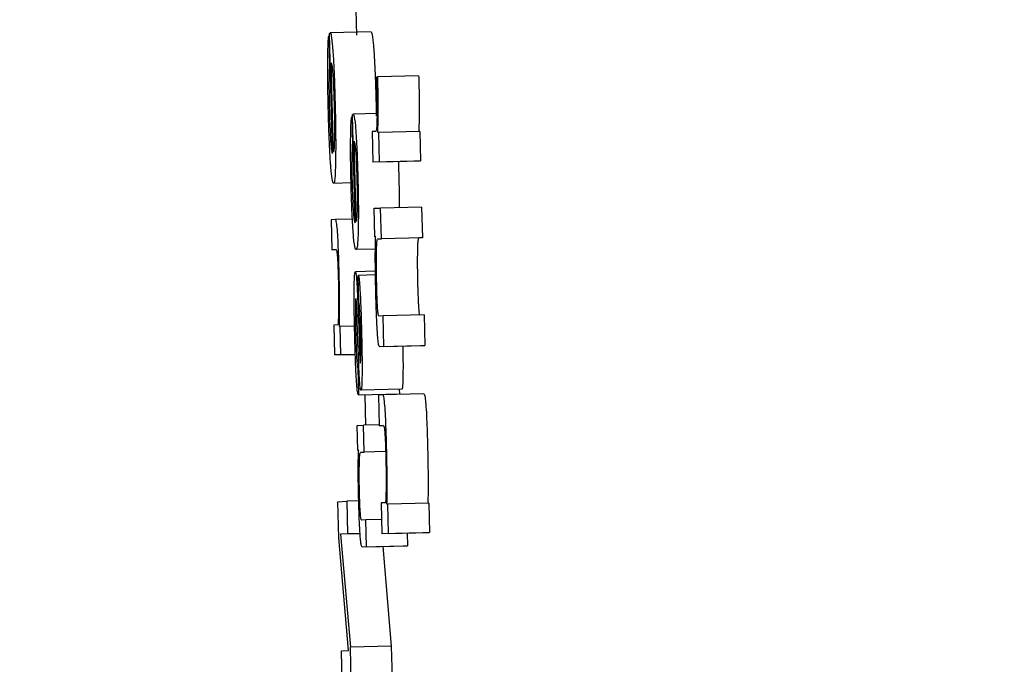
# Model space of a CAD drawing. Header units: inches. Extents: x 170 to 312, y 215 to 248.
# Tile 293 of 656: x 210.1558 to 210.1795, y 243.4549 to 243.4704. Entities that reach past the tile are written whole.
import ezdxf

# ---------------------------------------------------------------- set-up
doc = ezdxf.new("R2010")
doc.units = ezdxf.units.IN
doc.header["$LTSCALE"] = 0.25
doc.header["$MEASUREMENT"] = 0
doc.layers.add('ANNOTATIONS', color=1, linetype='Continuous')
doc.layers.add('MOTOR RH', color=7, linetype='Continuous')
doc.styles.add('ARIAL', font='arial.ttf', dxfattribs={"height": 0.09375})
doc.dimstyles.new('STANDARD$0', dxfattribs={"dimtxt": 0.09375, "dimasz": 0.09375, "dimexe": 0.03125, "dimexo": 0.046875, "dimgap": 0.09, "dimtad": 0, "dimtih": 1, "dimtoh": 1, "dimdec": 4, "dimzin": 0, "dimdsep": 46, "dimtxsty": 'ARIAL', "dimcen": 0.09, "dimadec": 0, "dimazin": 0, "dimtfac": 1, "dimtdec": 4, "dimtofl": 0, "dimtmove": 0, "dimatfit": 1, "dimfxl": 1, "dimtolj": 1, "dimtzin": 0, "dimarcsym": 0})

# ---------------------------------------------------------------- blocks, each defined once
blk = doc.blocks.new('*D26')
at = {"layer": 'ANNOTATIONS', "color": 0, "lineweight": -2, "transparency": 16777216}
for p, q in [((209.952995, 244.125047), (211.798957, 244.125047)), ((211.767707, 244.031297), (211.767707, 242.331666)), ((211.767707, 240.197174), (211.767707, 241.896805)), ((211.037182, 240.103424), (211.798957, 240.103424))]:
    blk.add_line(p, q, dxfattribs=at)
at = {"layer": 'ANNOTATIONS', "color": 0, "transparency": 16777216}
for points in [[(211.752082, 244.031297), (211.783332, 244.031297), (211.767707, 244.125047)], [(211.752082, 240.197174), (211.783332, 240.197174), (211.767707, 240.103424)]]:
    blk.add_solid(points, dxfattribs=at)
at = {"layer": 'defpoints', "color": 0, "transparency": 16777216}
for p in [(209.90612, 244.125047), (210.990307, 240.103424), (211.767707, 240.103424)]:
    blk.add_point(p, dxfattribs=at)
at = {"layer": 'ANNOTATIONS', "color": 0, "transparency": 16777216, "insert": (211.767707, 242.114236), "char_height": 0.09375, "attachment_point": 5, "style": 'ARIAL'}
blk.add_mtext('\\A1;OPENING\\PHEIGHT', dxfattribs=at)
blk = doc.blocks.new('*D27')
at = {"layer": 'ANNOTATIONS', "color": 0, "lineweight": -2, "transparency": 16777216}
for p, q in [((209.952995, 244.96103), (212.453946, 244.96103)), ((212.422696, 244.86728), (212.422696, 242.749657)), ((212.422696, 240.197174), (212.422696, 242.314797)), ((211.957527, 240.103424), (212.453946, 240.103424))]:
    blk.add_line(p, q, dxfattribs=at)
at = {"layer": 'ANNOTATIONS', "color": 0, "transparency": 16777216}
for points in [[(212.407071, 244.86728), (212.438321, 244.86728), (212.422696, 244.96103)], [(212.407071, 240.197174), (212.438321, 240.197174), (212.422696, 240.103424)]]:
    blk.add_solid(points, dxfattribs=at)
at = {"layer": 'defpoints', "color": 0, "transparency": 16777216}
for p in [(209.90612, 244.96103), (211.910652, 240.103424), (212.422696, 240.103424)]:
    blk.add_point(p, dxfattribs=at)
at = {"layer": 'ANNOTATIONS', "color": 0, "transparency": 16777216, "insert": (212.422696, 242.532227), "char_height": 0.09375, "attachment_point": 5, "style": 'ARIAL'}
blk.add_mtext('\\A1;TOTAL\\PHEIGHT', dxfattribs=at)

msp = doc.modelspace()

# ---------------------------------------------------------------- linework, layer by layer
at = {"layer": 'MOTOR RH'}
for p, q in [((210.16389, 243.470944), (210.163912, 243.469999)), ((210.163265, 243.469984), (210.163247, 243.469983)), ((210.163247, 243.469983), (210.163264, 243.469265)), ((210.163333, 243.467156), (210.163264, 243.470036)), ((210.164264, 243.470076), (210.163281, 243.470052)), ((210.163282, 243.469265), (210.163264, 243.469265)), ((210.163356, 243.467187), (210.163305, 243.469334)), ((210.165404, 243.469018), (210.16442, 243.468994)), ((210.16442, 243.468994), (210.164391, 243.468993)), ((210.164382, 243.468328), (210.164387, 243.468051)), ((210.163877, 243.465493), (210.163815, 243.468085)), ((210.164405, 243.468113), (210.163832, 243.468099)), ((210.163816, 243.468038), (210.163798, 243.468037)), ((210.163798, 243.468037), (210.163813, 243.467391)), ((210.164372, 243.467687), (210.164288, 243.467683)), ((210.164288, 243.467683), (210.164305, 243.466947)), ((210.164449, 243.46766), (210.164423, 243.467658)), ((210.165432, 243.467683), (210.164449, 243.46766)), ((210.164466, 243.466955), (210.164449, 243.46766)), ((210.165432, 243.467683), (210.165449, 243.466978)), ((210.163831, 243.467391), (210.163813, 243.467391)), ((210.1639, 243.465521), (210.163854, 243.467453)), ((210.165289, 243.46697), (210.164305, 243.466947)), ((210.164466, 243.466955), (210.164305, 243.466947)), ((210.164466, 243.466955), (210.165449, 243.466978)), ((210.165449, 243.466978), (210.165289, 243.46697)), ((210.163781, 243.466448), (210.16336, 243.466438)), ((210.164332, 243.465839), (210.164492, 243.465846)), ((210.164348, 243.465156), (210.164332, 243.465839)), ((210.165476, 243.46587), (210.164492, 243.465846)), ((210.16451, 243.46511), (210.164492, 243.465846)), ((210.165476, 243.46587), (210.165493, 243.465134)), ((210.163407, 243.465568), (210.163303, 243.465563)), ((210.163303, 243.465563), (210.16332, 243.464844)), ((210.163813, 243.465577), (210.163407, 243.465568)), ((210.164373, 243.465157), (210.164348, 243.465156)), ((210.164428, 243.465106), (210.16451, 243.46511)), ((210.165493, 243.465134), (210.16451, 243.46511)), ((210.165493, 243.465134), (210.165411, 243.46513)), ((210.16332, 243.464844), (210.163421, 243.464849)), ((210.163422, 243.464847), (210.16332, 243.464844)), ((210.164365, 243.464858), (210.163902, 243.464847)), ((210.164367, 243.464328), (210.163884, 243.464317)), ((210.16395, 243.464229), (210.163956, 243.464229)), ((210.163966, 243.463582), (210.16395, 243.464229)), ((210.164368, 243.464239), (210.163956, 243.464229)), ((210.163954, 243.462416), (210.16393, 243.463119)), ((210.163956, 243.463188), (210.163973, 243.46271)), ((210.164555, 243.463254), (210.164452, 243.463249)), ((210.165538, 243.463278), (210.164555, 243.463254)), ((210.164572, 243.462518), (210.164555, 243.463254)), ((210.165538, 243.463278), (210.165556, 243.462541)), ((210.163462, 243.463038), (210.163364, 243.463034)), ((210.163364, 243.463034), (210.163381, 243.462316)), ((210.163521, 243.463004), (210.163502, 243.463003)), ((210.163865, 243.463012), (210.163521, 243.463004)), ((210.163537, 243.462323), (210.163521, 243.463004)), ((210.165452, 243.462537), (210.164468, 243.462513)), ((210.164572, 243.462518), (210.164468, 243.462513)), ((210.164572, 243.462518), (210.165556, 243.462541)), ((210.165556, 243.462541), (210.165452, 243.462537)), ((210.163883, 243.462328), (210.163381, 243.462316)), ((210.163537, 243.462323), (210.163381, 243.462316)), ((210.163537, 243.462323), (210.163883, 243.462331)), ((210.163943, 243.462004), (210.163959, 243.461358)), ((210.164002, 243.462131), (210.164006, 243.462118)), ((210.165002, 243.461495), (210.164019, 243.461471)), ((210.164939, 243.461493), (210.164942, 243.461381)), ((210.163959, 243.461358), (210.164942, 243.461381)), ((210.16411, 243.461361), (210.164127, 243.460629)), ((210.164547, 243.461357), (210.16444, 243.461353)), ((210.16444, 243.461353), (210.164457, 243.460616)), ((210.16553, 243.461381), (210.164547, 243.461357)), ((210.163925, 243.460621), (210.164082, 243.460628)), ((210.16394, 243.460022), (210.163925, 243.460621)), ((210.164457, 243.460637), (210.164082, 243.460628)), ((210.164098, 243.459982), (210.164082, 243.460628)), ((210.164457, 243.460616), (210.164561, 243.460621)), ((210.164562, 243.460619), (210.164457, 243.460616)), ((210.163964, 243.460023), (210.16394, 243.460022)), ((210.164017, 243.459978), (210.164098, 243.459982)), ((210.164612, 243.459994), (210.164098, 243.459982)), ((210.163465, 243.458792), (210.16368, 243.458802)), ((210.163486, 243.457928), (210.163465, 243.458792)), ((210.163965, 243.458809), (210.16368, 243.458802)), ((210.16368, 243.458802), (210.163699, 243.45802)), ((210.164603, 243.458765), (210.164502, 243.458761)), ((210.164502, 243.458761), (210.164519, 243.458024)), ((210.164663, 243.45873), (210.164644, 243.458729)), ((210.165646, 243.458753), (210.164663, 243.45873)), ((210.16468, 243.458032), (210.164663, 243.45873)), ((210.165646, 243.458753), (210.165663, 243.458055)), ((210.164137, 243.458353), (210.164036, 243.458348)), ((210.164511, 243.458362), (210.164137, 243.458353)), ((210.164152, 243.457706), (210.164137, 243.458353)), ((210.163722, 243.455216), (210.163486, 243.457928)), ((210.163997, 243.458023), (210.16353, 243.458012)), ((210.163699, 243.45802), (210.16353, 243.458012)), ((210.16353, 243.458012), (210.163764, 243.455301)), ((210.163997, 243.458027), (210.163699, 243.45802)), ((210.165503, 243.458048), (210.164519, 243.458024)), ((210.16468, 243.458032), (210.164519, 243.458024)), ((210.16468, 243.458032), (210.165663, 243.458055)), ((210.165128, 243.458039), (210.165135, 243.45773)), ((210.165663, 243.458055), (210.165503, 243.458048)), ((210.165034, 243.457725), (210.164051, 243.457702)), ((210.164152, 243.457706), (210.164051, 243.457702)), ((210.164152, 243.457706), (210.165135, 243.45773)), ((210.164541, 243.457713), (210.164747, 243.455324)), ((210.165135, 243.45773), (210.165034, 243.457725)), ((210.164747, 243.455324), (210.163764, 243.455301)), ((210.163785, 243.454436), (210.163764, 243.455301)), ((210.164747, 243.455324), (210.164766, 243.454552)), ((210.163551, 243.455208), (210.163722, 243.455216)), ((210.16357, 243.454426), (210.163551, 243.455208))]:
    msp.add_line(p, q, dxfattribs=at)
for points, knots in [([(210.163222, 243.469376), (210.163223, 243.469473), (210.163226, 243.469705), (210.163235, 243.469899), (210.163244, 243.469962), (210.163247, 243.469983)], [0, 0, 0, 0, 0.325081, 0.780277, 1, 1, 1, 1]), ([(210.163264, 243.470036), (210.163267, 243.47004), (210.163272, 243.470047), (210.163278, 243.47005), (210.163281, 243.470052)], [0, 0, 0, 0, 0.499984, 1, 1, 1, 1]), ([(210.163281, 243.470052), (210.163287, 243.470045), (210.163302, 243.470029), (210.163325, 243.469865), (210.163341, 243.46965), (210.163347, 243.469579)], [0, 0, 0, 0, 0.3014937, 0.7676036, 1, 1, 1, 1]), ([(210.164264, 243.470076), (210.16427, 243.470069), (210.164285, 243.470052), (210.164308, 243.469889), (210.164324, 243.469674), (210.16433, 243.469602)], [0, 0, 0, 0, 0.301457, 0.7674367, 1, 1, 1, 1]), ([(210.163347, 243.469579), (210.163354, 243.469452), (210.16337, 243.469198), (210.163387, 243.468734), (210.163395, 243.468432), (210.163398, 243.468305)], [0, 0, 0, 0, 0.365646, 0.73161, 1, 1, 1, 1]), ([(210.16433, 243.469602), (210.164338, 243.469475), (210.164353, 243.469222), (210.164371, 243.468758), (210.164378, 243.468456), (210.164382, 243.468328)], [0, 0, 0, 0, 0.365646, 0.731293, 1, 1, 1, 1]), ([(210.163234, 243.46823), (210.163231, 243.468364), (210.163224, 243.468691), (210.163221, 243.469087), (210.163222, 243.46931), (210.163222, 243.469376)], [0, 0, 0, 0, 0.3266874, 0.7983862, 1, 1, 1, 1]), ([(210.163264, 243.469265), (210.163262, 243.46922), (210.163256, 243.46913), (210.163253, 243.468998), (210.163251, 243.468932)], [0, 0, 0, 0, 0.495675, 1, 1, 1, 1]), ([(210.163305, 243.469334), (210.163313, 243.4693), (210.163326, 243.469247), (210.163345, 243.469032), (210.163359, 243.46878), (210.163369, 243.468515), (210.163373, 243.468352), (210.163375, 243.468285)], [0, 0, 0, 0, 0.3363816, 0.5262047, 0.7178095, 0.8828922, 1, 1, 1, 1]), ([(210.165404, 243.469018), (210.165405, 243.468973), (210.165408, 243.468883), (210.16541, 243.468791), (210.165411, 243.468745)], [0, 0, 0, 0, 0.497698, 1, 1, 1, 1]), ([(210.163251, 243.468932), (210.163251, 243.468892), (210.16325, 243.468797), (210.163251, 243.468685), (210.163252, 243.468621)], [0, 0, 0, 0, 0.424949, 1, 1, 1, 1]), ([(210.164391, 243.468993), (210.164392, 243.468967), (210.164393, 243.468915), (210.164395, 243.46883), (210.164397, 243.468772), (210.164397, 243.46874)], [0, 0, 0, 0, 0.308364, 0.618217, 1, 1, 1, 1]), ([(210.164428, 243.468722), (210.164427, 243.468767), (210.164425, 243.468859), (210.164422, 243.468949), (210.16442, 243.468994)], [0, 0, 0, 0, 0.497152, 1, 1, 1, 1]), ([(210.163252, 243.468621), (210.163252, 243.468587), (210.163253, 243.46852), (210.163255, 243.468394), (210.163257, 243.4683), (210.163258, 243.468242)], [0, 0, 0, 0, 0.273905, 0.548021, 1, 1, 1, 1]), ([(210.164397, 243.46874), (210.1644, 243.468611), (210.164405, 243.468379), (210.164406, 243.468079), (210.164403, 243.46795), (210.164402, 243.467888)], [0, 0, 0, 0, 0.390635, 0.706108, 1, 1, 1, 1]), ([(210.164423, 243.467658), (210.164427, 243.467772), (210.164434, 243.467949), (210.164435, 243.46831), (210.164432, 243.468563), (210.164429, 243.468701), (210.164428, 243.468722)], [0, 0, 0, 0, 0.4474086, 0.7000512, 0.9548561, 1, 1, 1, 1]), ([(210.165411, 243.468745), (210.165414, 243.468642), (210.165418, 243.468436), (210.165418, 243.468107), (210.165413, 243.467862), (210.165408, 243.467728), (210.165406, 243.467682)], [0, 0, 0, 0, 0.2225544, 0.4443163, 0.8082076, 1, 1, 1, 1]), ([(210.163398, 243.468305), (210.163403, 243.468095), (210.163412, 243.467673), (210.163412, 243.467221), (210.163409, 243.467016), (210.163408, 243.46696)], [0, 0, 0, 0, 0.417727, 0.838419, 1, 1, 1, 1]), ([(210.163288, 243.46692), (210.16328, 243.467047), (210.163264, 243.467301), (210.163246, 243.467777), (210.163238, 243.468091), (210.163234, 243.46823)], [0, 0, 0, 0, 0.358539, 0.716998, 1, 1, 1, 1]), ([(210.163258, 243.468242), (210.16326, 243.46817), (210.163265, 243.467992), (210.163271, 243.467827), (210.163275, 243.467729)], [0, 0, 0, 0, 0.406432, 1, 1, 1, 1]), ([(210.163375, 243.468285), (210.163378, 243.468154), (210.163383, 243.467893), (210.163383, 243.467679), (210.163382, 243.467574)], [0, 0, 0, 0, 0.5050239, 1, 1, 1, 1]), ([(210.163815, 243.468085), (210.163818, 243.468088), (210.163823, 243.468095), (210.163829, 243.468098), (210.163832, 243.468099)], [0, 0, 0, 0, 0.5000014, 1, 1, 1, 1]), ([(210.163832, 243.468099), (210.163838, 243.468094), (210.163854, 243.468078), (210.163877, 243.467925), (210.163892, 243.467726), (210.163896, 243.467674)], [0, 0, 0, 0, 0.305625, 0.818281, 1, 1, 1, 1]), ([(210.163771, 243.467491), (210.163773, 243.467583), (210.163776, 243.467807), (210.163787, 243.467969), (210.163795, 243.468023), (210.163798, 243.468037)], [0, 0, 0, 0, 0.3362023, 0.8199208, 1, 1, 1, 1]), ([(210.164402, 243.467888), (210.1644, 243.467841), (210.164392, 243.467697), (210.16438, 243.467691), (210.164372, 243.467687)], [0, 0, 0, 0, 0.324441, 1, 1, 1, 1]), ([(210.163275, 243.467729), (210.163278, 243.46767), (210.163285, 243.46752), (210.163293, 243.467416), (210.163298, 243.467352)], [0, 0, 0, 0, 0.396496, 1, 1, 1, 1]), ([(210.163896, 243.467674), (210.163904, 243.467565), (210.163918, 243.467347), (210.163935, 243.466928), (210.163942, 243.466648), (210.163945, 243.466527)], [0, 0, 0, 0, 0.361652, 0.724722, 1, 1, 1, 1]), ([(210.163382, 243.467574), (210.163381, 243.467508), (210.163377, 243.467332), (210.163367, 243.467239), (210.163359, 243.467198), (210.163356, 243.467187)], [0, 0, 0, 0, 0.298257, 0.802726, 1, 1, 1, 1]), ([(210.163781, 243.466459), (210.163778, 243.466579), (210.163772, 243.466861), (210.163769, 243.46722), (210.163771, 243.467419), (210.163771, 243.467491)], [0, 0, 0, 0, 0.319614, 0.752422, 1, 1, 1, 1]), ([(210.163813, 243.467391), (210.16381, 243.467351), (210.163805, 243.46727), (210.163801, 243.467151), (210.163799, 243.467091)], [0, 0, 0, 0, 0.496225, 1, 1, 1, 1]), ([(210.163854, 243.467453), (210.163865, 243.467412), (210.16388, 243.467356), (210.1639, 243.467095), (210.163911, 243.466865), (210.163918, 243.466658), (210.163921, 243.466542), (210.163921, 243.466509)], [0, 0, 0, 0, 0.4513252, 0.6192426, 0.7883937, 0.9402902, 1, 1, 1, 1]), ([(210.163298, 243.467352), (210.163303, 243.467308), (210.163315, 243.467197), (210.163326, 243.467171), (210.163333, 243.467156)], [0, 0, 0, 0, 0.396656, 1, 1, 1, 1]), ([(210.16336, 243.466438), (210.163348, 243.466455), (210.163328, 243.466484), (210.163302, 243.466724), (210.16329, 243.466889), (210.163288, 243.46692)], [0, 0, 0, 0, 0.524455, 0.909823, 1, 1, 1, 1]), ([(210.163408, 243.46696), (210.163406, 243.466864), (210.1634, 243.466626), (210.163382, 243.466463), (210.163367, 243.466446), (210.16336, 243.466438)], [0, 0, 0, 0, 0.276497, 0.692174, 1, 1, 1, 1]), ([(210.163799, 243.467091), (210.163799, 243.46705), (210.163798, 243.466966), (210.163799, 243.466863), (210.163799, 243.466811)], [0, 0, 0, 0, 0.48992, 1, 1, 1, 1]), ([(210.164916, 243.466962), (210.164917, 243.466945), (210.164922, 243.466817), (210.164926, 243.466674), (210.164928, 243.466551)], [0, 0, 0, 0, 0.133057, 1, 1, 1, 1]), ([(210.163799, 243.466811), (210.163799, 243.466781), (210.1638, 243.466722), (210.163802, 243.466608), (210.163804, 243.466523), (210.163805, 243.46647)], [0, 0, 0, 0, 0.273145, 0.544563, 1, 1, 1, 1]), ([(210.163831, 243.465281), (210.163824, 243.46539), (210.163809, 243.465607), (210.163792, 243.466038), (210.163784, 243.466329), (210.163781, 243.466459)], [0, 0, 0, 0, 0.3551464, 0.711492, 1, 1, 1, 1]), ([(210.163805, 243.46647), (210.163807, 243.466403), (210.163811, 243.466241), (210.163817, 243.466094), (210.16382, 243.466008)], [0, 0, 0, 0, 0.415649, 1, 1, 1, 1]), ([(210.163921, 243.466509), (210.163924, 243.466402), (210.163928, 243.466186), (210.163929, 243.465976), (210.163927, 243.465883), (210.163927, 243.465869)], [0, 0, 0, 0, 0.457278, 0.918633, 1, 1, 1, 1]), ([(210.163945, 243.466527), (210.163949, 243.466353), (210.163956, 243.466002), (210.163957, 243.465586), (210.163953, 243.465392), (210.163952, 243.465317)], [0, 0, 0, 0, 0.37758, 0.756772, 1, 1, 1, 1]), ([(210.164928, 243.466551), (210.164932, 243.466372), (210.164938, 243.466123), (210.164938, 243.465915), (210.164938, 243.465857)], [0, 0, 0, 0, 0.718927, 1, 1, 1, 1]), ([(210.16382, 243.466008), (210.163823, 243.46595), (210.16383, 243.465814), (210.163838, 243.465722), (210.163842, 243.46567)], [0, 0, 0, 0, 0.423583, 1, 1, 1, 1]), ([(210.163927, 243.465869), (210.163926, 243.465816), (210.163922, 243.465658), (210.163911, 243.465571), (210.163903, 243.465533), (210.1639, 243.465521)], [0, 0, 0, 0, 0.261186, 0.769915, 1, 1, 1, 1]), ([(210.163495, 243.464265), (210.163491, 243.464429), (210.163484, 243.464712), (210.163468, 243.465084), (210.163451, 243.465351), (210.16343, 243.46554), (210.163416, 243.465557), (210.163407, 243.465568)], [0, 0, 0, 0, 0.2190927, 0.3779747, 0.537624, 0.7204572, 1, 1, 1, 1]), ([(210.163842, 243.46567), (210.163847, 243.465629), (210.163859, 243.465528), (210.16387, 243.465506), (210.163877, 243.465493)], [0, 0, 0, 0, 0.40088, 1, 1, 1, 1]), ([(210.163902, 243.464847), (210.163895, 243.464853), (210.163876, 243.46487), (210.163851, 243.465027), (210.163835, 243.465236), (210.163831, 243.465281)], [0, 0, 0, 0, 0.338026, 0.857297, 1, 1, 1, 1]), ([(210.163952, 243.465317), (210.163949, 243.465232), (210.163942, 243.465006), (210.163924, 243.464868), (210.163908, 243.464853), (210.163902, 243.464847)], [0, 0, 0, 0, 0.266225, 0.712062, 1, 1, 1, 1]), ([(210.164374, 243.463875), (210.16437, 243.464079), (210.164363, 243.464423), (210.164363, 243.46484), (210.164368, 243.465048), (210.164372, 243.465135), (210.164373, 243.465157)], [0, 0, 0, 0, 0.386141, 0.648648, 0.910631, 1, 1, 1, 1]), ([(210.164393, 243.464866), (210.164395, 243.464904), (210.164398, 243.464992), (210.164403, 243.465035), (210.164405, 243.465059)], [0, 0, 0, 0, 0.4337311, 1, 1, 1, 1]), ([(210.164405, 243.465059), (210.164409, 243.465074), (210.164416, 243.465104), (210.164424, 243.465106), (210.164428, 243.465106)], [0, 0, 0, 0, 0.496889, 1, 1, 1, 1]), ([(210.165389, 243.465083), (210.165386, 243.465065), (210.165381, 243.465025), (210.165378, 243.464939), (210.165376, 243.46489)], [0, 0, 0, 0, 0.434179, 1, 1, 1, 1]), ([(210.165411, 243.46513), (210.165407, 243.465129), (210.165399, 243.465127), (210.165392, 243.465098), (210.165389, 243.465083)], [0, 0, 0, 0, 0.498234, 1, 1, 1, 1]), ([(210.163421, 243.464849), (210.163427, 243.464842), (210.163436, 243.464832), (210.16345, 243.464713), (210.16346, 243.464552), (210.163469, 243.464331), (210.163473, 243.464174), (210.163476, 243.464084)], [0, 0, 0, 0, 0.3080054, 0.4810743, 0.655956, 0.8048282, 1, 1, 1, 1]), ([(210.164396, 243.46403), (210.164393, 243.464138), (210.164389, 243.464355), (210.164388, 243.464652), (210.164392, 243.464794), (210.164393, 243.464866)], [0, 0, 0, 0, 0.327345, 0.655339, 1, 1, 1, 1]), ([(210.165376, 243.46489), (210.165374, 243.464788), (210.165371, 243.464618), (210.165373, 243.464302), (210.165377, 243.464126), (210.165379, 243.464054)], [0, 0, 0, 0, 0.465157, 0.781136, 1, 1, 1, 1]), ([(210.163856, 243.463925), (210.163858, 243.464019), (210.163862, 243.464209), (210.163874, 243.464307), (210.163881, 243.464315), (210.163884, 243.464317)], [0, 0, 0, 0, 0.413962, 0.829398, 1, 1, 1, 1]), ([(210.163884, 243.464317), (210.163886, 243.464315), (210.163891, 243.464312), (210.163896, 243.464285), (210.163899, 243.46427)], [0, 0, 0, 0, 0.4382391, 1, 1, 1, 1]), ([(210.163476, 243.464084), (210.163478, 243.463979), (210.163482, 243.463768), (210.163482, 243.463511), (210.16348, 243.46338), (210.16348, 243.463324)], [0, 0, 0, 0, 0.3643587, 0.7277583, 1, 1, 1, 1]), ([(210.163506, 243.463637), (210.163505, 243.463719), (210.163503, 243.46392), (210.163498, 243.464136), (210.163495, 243.464265)], [0, 0, 0, 0, 0.405587, 1, 1, 1, 1]), ([(210.163899, 243.46427), (210.163903, 243.464237), (210.163911, 243.46418), (210.16392, 243.464052), (210.163924, 243.463978), (210.163925, 243.463964)], [0, 0, 0, 0, 0.525855, 0.914886, 1, 1, 1, 1]), ([(210.163956, 243.464229), (210.163961, 243.464212), (210.163972, 243.464177), (210.163987, 243.464004), (210.163995, 243.463868), (210.163997, 243.463826)], [0, 0, 0, 0, 0.406089, 0.813396, 1, 1, 1, 1]), ([(210.165379, 243.464054), (210.165381, 243.463953), (210.165386, 243.463779), (210.165394, 243.463581), (210.165399, 243.4635), (210.165401, 243.463471)], [0, 0, 0, 0, 0.473824, 0.81486, 1, 1, 1, 1]), ([(210.163868, 243.462843), (210.163863, 243.463044), (210.163856, 243.463386), (210.163854, 243.463745), (210.163856, 243.463887), (210.163856, 243.463925)], [0, 0, 0, 0, 0.5114703, 0.8704871, 1, 1, 1, 1]), ([(210.163925, 243.463964), (210.163929, 243.463885), (210.16394, 243.463643), (210.16395, 243.463371), (210.163956, 243.463188)], [0, 0, 0, 0, 0.327157, 1, 1, 1, 1]), ([(210.163997, 243.463826), (210.164002, 243.463736), (210.164014, 243.463515), (210.164026, 243.463158), (210.164032, 243.46291), (210.164034, 243.462824)], [0, 0, 0, 0, 0.308402, 0.757953, 1, 1, 1, 1]), ([(210.164412, 243.462875), (210.164406, 243.462984), (210.164395, 243.463201), (210.164382, 243.463562), (210.164377, 243.463787), (210.164374, 243.463875)], [0, 0, 0, 0, 0.378734, 0.755848, 1, 1, 1, 1]), ([(210.164418, 243.463447), (210.164415, 243.463502), (210.164408, 243.463611), (210.164401, 243.46382), (210.164397, 243.46396), (210.164396, 243.46403)], [0, 0, 0, 0, 0.336811, 0.671679, 1, 1, 1, 1]), ([(210.163502, 243.463003), (210.163503, 243.463097), (210.163506, 243.463287), (210.163506, 243.463519), (210.163506, 243.463637)], [0, 0, 0, 0, 0.49402, 1, 1, 1, 1]), ([(210.163896, 243.46367), (210.163893, 243.463665), (210.163889, 243.463654), (210.163885, 243.463568), (210.163884, 243.463491), (210.163884, 243.463461)], [0, 0, 0, 0, 0.376735, 0.75512, 1, 1, 1, 1]), ([(210.163902, 243.463642), (210.163902, 243.463647), (210.1639, 243.463656), (210.163898, 243.463667), (210.163896, 243.463669), (210.163896, 243.46367)], [0, 0, 0, 0, 0.30515, 0.610689, 1, 1, 1, 1]), ([(210.163913, 243.463518), (210.163912, 243.463541), (210.16391, 243.463582), (210.163906, 243.463619), (210.163904, 243.463634), (210.163902, 243.463642)], [0, 0, 0, 0, 0.374711, 0.683416, 1, 1, 1, 1]), ([(210.163986, 243.463438), (210.163984, 243.463462), (210.16398, 243.463516), (210.163973, 243.463555), (210.163968, 243.463573), (210.163966, 243.463582)], [0, 0, 0, 0, 0.269056, 0.63067, 1, 1, 1, 1]), ([(210.163884, 243.463461), (210.163884, 243.463392), (210.163883, 243.463216), (210.163888, 243.463006), (210.163891, 243.462878)], [0, 0, 0, 0, 0.38972, 1, 1, 1, 1]), ([(210.16393, 243.463119), (210.163927, 243.463188), (210.163922, 243.463328), (210.163916, 243.463454), (210.163913, 243.463518)], [0, 0, 0, 0, 0.495165, 1, 1, 1, 1]), ([(210.163999, 243.463162), (210.163996, 243.463243), (210.163992, 243.463345), (210.163987, 243.463422), (210.163986, 243.463438)], [0, 0, 0, 0, 0.7818268, 1, 1, 1, 1]), ([(210.164452, 243.463249), (210.164445, 243.463255), (210.164436, 243.463264), (210.164424, 243.463363), (210.164419, 243.463429), (210.164418, 243.463447)], [0, 0, 0, 0, 0.616543, 0.890756, 1, 1, 1, 1]), ([(210.165401, 243.463471), (210.165404, 243.463428), (210.165413, 243.463318), (210.165425, 243.463279), (210.165432, 243.463275), (210.165435, 243.463273)], [0, 0, 0, 0, 0.2817263, 0.7195279, 1, 1, 1, 1]), ([(210.16348, 243.463324), (210.163478, 243.463243), (210.163474, 243.463105), (210.163467, 243.463042), (210.163463, 243.463039), (210.163462, 243.463038)], [0, 0, 0, 0, 0.537436, 0.912204, 1, 1, 1, 1]), ([(210.16401, 243.462799), (210.164009, 243.46286), (210.164006, 243.462984), (210.164001, 243.463102), (210.163999, 243.463162)], [0, 0, 0, 0, 0.492608, 1, 1, 1, 1]), ([(210.163891, 243.462878), (210.163895, 243.462727), (210.163901, 243.462506), (210.16391, 243.462324), (210.163913, 243.462265)], [0, 0, 0, 0, 0.680142, 1, 1, 1, 1]), ([(210.164468, 243.462513), (210.16446, 243.462521), (210.164447, 243.462535), (210.164427, 243.462666), (210.164417, 243.462813), (210.164412, 243.462875)], [0, 0, 0, 0, 0.470168, 0.777244, 1, 1, 1, 1]), ([(210.163908, 243.461739), (210.163902, 243.461848), (210.163889, 243.462099), (210.163876, 243.462502), (210.16387, 243.462761), (210.163868, 243.462843)], [0, 0, 0, 0, 0.345576, 0.79104, 1, 1, 1, 1]), ([(210.163973, 243.46271), (210.163976, 243.462626), (210.163981, 243.462477), (210.163987, 243.462308), (210.163991, 243.462238), (210.163992, 243.462221)], [0, 0, 0, 0, 0.493031, 0.876415, 1, 1, 1, 1]), ([(210.164016, 243.462304), (210.164016, 243.462369), (210.164017, 243.462518), (210.164013, 243.462697), (210.16401, 243.462799)], [0, 0, 0, 0, 0.431657, 1, 1, 1, 1]), ([(210.164034, 243.462824), (210.164038, 243.46263), (210.164045, 243.462301), (210.164046, 243.461978), (210.164045, 243.461855), (210.164045, 243.461833)], [0, 0, 0, 0, 0.5404, 0.915571, 1, 1, 1, 1]), ([(210.163979, 243.461813), (210.163975, 243.461886), (210.163966, 243.462074), (210.163959, 243.462286), (210.163954, 243.462416)], [0, 0, 0, 0, 0.390652, 1, 1, 1, 1]), ([(210.165023, 243.462526), (210.165025, 243.462442), (210.165029, 243.462224), (210.165029, 243.462002), (210.165028, 243.461879), (210.165028, 243.461856)], [0, 0, 0, 0, 0.339086, 0.8786883, 1, 1, 1, 1]), ([(210.163913, 243.462265), (210.163916, 243.462218), (210.163923, 243.462106), (210.163933, 243.462032), (210.16394, 243.462013), (210.163943, 243.462004)], [0, 0, 0, 0, 0.290648, 0.692123, 1, 1, 1, 1]), ([(210.163992, 243.462221), (210.163993, 243.46221), (210.163994, 243.462186), (210.163998, 243.462154), (210.164, 243.46214), (210.164002, 243.462131)], [0, 0, 0, 0, 0.2266826, 0.5339393, 1, 1, 1, 1]), ([(210.164006, 243.462118), (210.164008, 243.462123), (210.164012, 243.462132), (210.164015, 243.462207), (210.164016, 243.462275), (210.164016, 243.462304)], [0, 0, 0, 0, 0.368473, 0.738417, 1, 1, 1, 1]), ([(210.163959, 243.461358), (210.163951, 243.46137), (210.163938, 243.461391), (210.16392, 243.461568), (210.163911, 243.4617), (210.163908, 243.461739)], [0, 0, 0, 0, 0.500408, 0.851158, 1, 1, 1, 1]), ([(210.164003, 243.46152), (210.163998, 243.461558), (210.16399, 243.461621), (210.163982, 243.461759), (210.163979, 243.461813)], [0, 0, 0, 0, 0.616495, 1, 1, 1, 1]), ([(210.164045, 243.461833), (210.164043, 243.46175), (210.16404, 243.461584), (210.16403, 243.461484), (210.164022, 243.461475), (210.164019, 243.461471)], [0, 0, 0, 0, 0.377368, 0.755038, 1, 1, 1, 1]), ([(210.165028, 243.461856), (210.165026, 243.461773), (210.165023, 243.461608), (210.165013, 243.461508), (210.165005, 243.461499), (210.165002, 243.461495)], [0, 0, 0, 0, 0.377397, 0.755073, 1, 1, 1, 1]), ([(210.164019, 243.461471), (210.164016, 243.461473), (210.164011, 243.461476), (210.164006, 243.461505), (210.164003, 243.46152)], [0, 0, 0, 0, 0.4952764, 1, 1, 1, 1]), ([(210.164637, 243.460022), (210.164633, 243.46019), (210.164625, 243.46048), (210.164609, 243.460862), (210.164592, 243.461136), (210.16457, 243.46133), (210.164555, 243.461347), (210.164547, 243.461357)], [0, 0, 0, 0, 0.219109, 0.377959, 0.537685, 0.720499, 1, 1, 1, 1]), ([(210.16553, 243.461381), (210.165539, 243.46137), (210.165554, 243.461352), (210.165576, 243.461148), (210.165593, 243.460878), (210.165608, 243.460496), (210.165616, 243.460214), (210.16562, 243.460046)], [0, 0, 0, 0, 0.294652, 0.462608, 0.631835, 0.780672, 1, 1, 1, 1]), ([(210.164561, 243.460621), (210.164567, 243.460614), (210.164576, 243.460603), (210.16459, 243.460481), (210.164601, 243.460316), (210.16461, 243.46009), (210.164614, 243.459929), (210.164617, 243.459837)], [0, 0, 0, 0, 0.308018, 0.481035, 0.655938, 0.804539, 1, 1, 1, 1]), ([(210.163962, 243.458897), (210.163959, 243.459045), (210.163954, 243.459313), (210.163953, 243.459659), (210.163957, 243.459886), (210.163962, 243.459982), (210.163964, 243.460023)], [0, 0, 0, 0, 0.30866, 0.558994, 0.808794, 1, 1, 1, 1]), ([(210.164648, 243.459378), (210.164647, 243.459462), (210.164645, 243.459668), (210.16464, 243.45989), (210.164637, 243.460022)], [0, 0, 0, 0, 0.4030699, 1, 1, 1, 1]), ([(210.16562, 243.460046), (210.165622, 243.459957), (210.165627, 243.459736), (210.16563, 243.459527), (210.165631, 243.459402)], [0, 0, 0, 0, 0.401426, 1, 1, 1, 1]), ([(210.163983, 243.459768), (210.163984, 243.459801), (210.163988, 243.459879), (210.163992, 243.459916), (210.163995, 243.459937)], [0, 0, 0, 0, 0.426761, 1, 1, 1, 1]), ([(210.163995, 243.459937), (210.163999, 243.45995), (210.164006, 243.459976), (210.164013, 243.459978), (210.164017, 243.459978)], [0, 0, 0, 0, 0.497421, 1, 1, 1, 1]), ([(210.164617, 243.459837), (210.164619, 243.459729), (210.164623, 243.459513), (210.164623, 243.45925), (210.164622, 243.459115), (210.164621, 243.459058)], [0, 0, 0, 0, 0.364196, 0.727405, 1, 1, 1, 1]), ([(210.163983, 243.459033), (210.163981, 243.459121), (210.163978, 243.459297), (210.163977, 243.459565), (210.163981, 243.459693), (210.163983, 243.459768)], [0, 0, 0, 0, 0.292854, 0.586796, 1, 1, 1, 1]), ([(210.164644, 243.458729), (210.164645, 243.458825), (210.164648, 243.459019), (210.164648, 243.459258), (210.164648, 243.459378)], [0, 0, 0, 0, 0.493971, 1, 1, 1, 1]), ([(210.165631, 243.459402), (210.165631, 243.45927), (210.165631, 243.459032), (210.165628, 243.458838), (210.165627, 243.458752)], [0, 0, 0, 0, 0.557292, 1, 1, 1, 1]), ([(210.163997, 243.458019), (210.163992, 243.458108), (210.163981, 243.458286), (210.16397, 243.458605), (210.163965, 243.45881), (210.163962, 243.458897)], [0, 0, 0, 0, 0.364892, 0.729069, 1, 1, 1, 1]), ([(210.164004, 243.458522), (210.164001, 243.458567), (210.163995, 243.458657), (210.163988, 243.458841), (210.163985, 243.458968), (210.163983, 243.459033)], [0, 0, 0, 0, 0.3282868, 0.6562761, 1, 1, 1, 1]), ([(210.164621, 243.459058), (210.164619, 243.458974), (210.164616, 243.458833), (210.164608, 243.458769), (210.164603, 243.458766), (210.164603, 243.458765)], [0, 0, 0, 0, 0.5376, 0.912212, 1, 1, 1, 1]), ([(210.164036, 243.458348), (210.16403, 243.458353), (210.16402, 243.458361), (210.164008, 243.458455), (210.164004, 243.45851), (210.164004, 243.458522)], [0, 0, 0, 0, 0.646439, 0.924932, 1, 1, 1, 1]), ([(210.164051, 243.457702), (210.164043, 243.457709), (210.16403, 243.457721), (210.164011, 243.457835), (210.164001, 243.457968), (210.163997, 243.458019)], [0, 0, 0, 0, 0.475142, 0.796456, 1, 1, 1, 1])]:
    msp.add_open_spline(points, degree=3, knots=knots, dxfattribs=at)

# ---------------------------------------------------------------- dimensions: what is measured, and where the dimension line sits
at = {"layer": 'ANNOTATIONS'}
for base, p1, p2, text, picture, middle in [((212.422696, 240.103424), (209.90612, 244.96103), (211.910652, 240.103424), 'TOTAL\\PHEIGHT', '*D27', (212.422696, 242.532227)), ((211.767707, 240.103424), (209.90612, 244.125047), (210.990307, 240.103424), 'OPENING\\PHEIGHT', '*D26', (211.767707, 242.114236))]:
    dim = msp.add_linear_dim(base=base, p1=p1, p2=p2, angle=90, text=text, dimstyle='STANDARD$0', dxfattribs=at)
    dim.commit()
    dim.dimension.update_dxf_attribs({"geometry": picture, "text_midpoint": middle})

doc.saveas('drawing.dxf')
